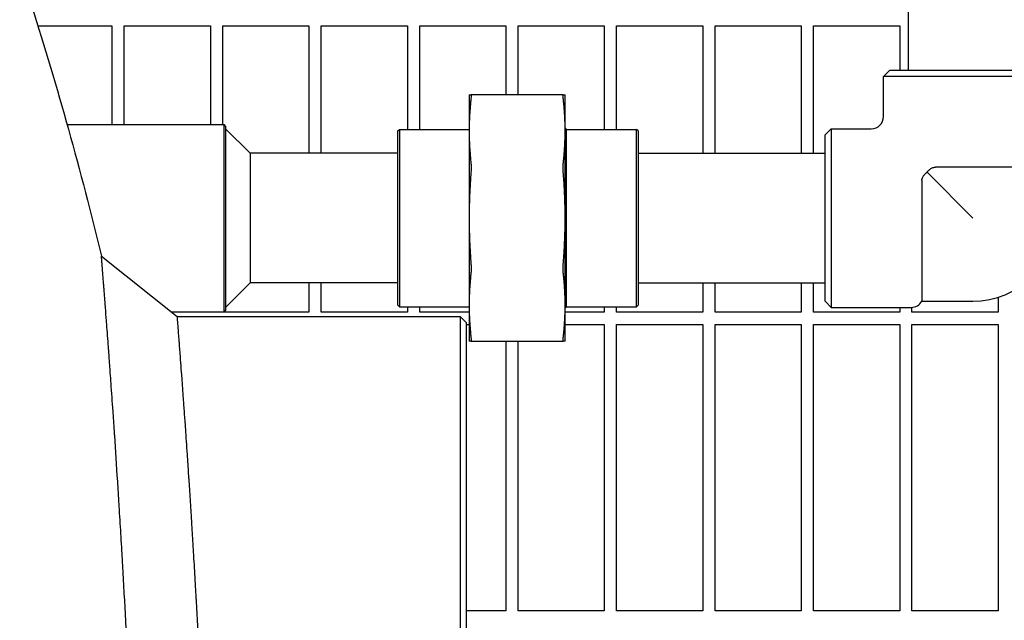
# Model space of a CAD drawing. Header units: inches. Extents: x 24 to 1128, y -69 to 748.
# Tile 644 of 656: x 763.61 to 773.61, y 625.59 to 631.68. Entities that reach past the tile are written whole.
import ezdxf

# ---------------------------------------------------------------- set-up
doc = ezdxf.new("R2010")
doc.units = ezdxf.units.IN
doc.header["$LTSCALE"] = 32
doc.header["$MEASUREMENT"] = 0
doc.layers.add('Visible (ANSI)', color=7, linetype='Continuous', lineweight=30)

msp = doc.modelspace()

# ---------------------------------------------------------------- linework, layer by layer
at = {"layer": 'Visible (ANSI)'}
for p, q in [((772.63298, 636.09353), (772.63298, 631.16853)), ((763.79511, 631.61978), (764.54813, 631.61978)), ((764.54813, 631.61978), (764.54813, 630.61853)), ((764.67313, 630.61853), (764.67313, 631.61978)), ((764.67313, 631.61978), (765.54813, 631.61978)), ((765.54813, 631.61978), (765.54813, 630.61853)), ((765.67313, 630.61853), (765.67313, 631.61978)), ((765.67313, 631.61978), (766.54813, 631.61978)), ((766.54813, 631.61978), (766.54813, 630.32603)), ((766.67313, 630.32603), (766.67313, 631.61978)), ((766.67313, 631.61978), (767.54813, 631.61978)), ((767.54813, 631.61978), (767.54813, 630.56853)), ((767.67313, 630.56853), (767.67313, 631.61978)), ((767.67313, 631.61978), (768.54813, 631.61978)), ((768.54813, 631.61978), (768.54813, 630.91853)), ((768.67313, 630.91853), (768.67313, 631.61978)), ((768.67313, 631.61978), (769.54813, 631.61978)), ((769.54813, 631.61978), (769.54813, 630.56853)), ((769.67313, 630.56853), (769.67313, 631.61978)), ((769.67313, 631.61978), (770.54813, 631.61978)), ((770.54813, 631.61978), (770.54813, 630.32603)), ((770.67313, 630.32603), (770.67313, 631.61978)), ((770.67313, 631.61978), (771.54813, 631.61978)), ((771.54813, 631.61978), (771.54813, 630.32603)), ((771.67313, 630.32603), (771.67313, 631.61978)), ((771.67313, 631.61978), (772.54813, 631.61978)), ((772.54813, 631.61978), (772.54813, 631.16853)), ((772.44673, 631.16853), (772.38423, 631.10603)), ((774.19673, 631.10603), (772.38423, 631.10603)), ((772.38423, 630.69978), (772.38423, 631.10603)), ((772.44673, 631.16853), (774.13423, 631.16853)), ((768.17548, 630.91853), (768.17548, 630.55241)), ((769.13185, 630.91853), (768.19411, 630.91853)), ((769.15048, 630.55241), (769.15048, 630.91853)), ((764.09196, 630.61853), (765.68635, 630.61853)), ((765.68635, 628.71853), (765.68635, 630.61853)), ((765.70198, 630.6029), (765.68635, 630.61853)), ((765.70198, 630.6029), (765.70198, 628.73415)), ((765.95198, 630.32603), (765.70198, 630.57603)), ((767.45198, 630.5529), (767.4676, 630.56853)), ((767.45198, 628.78415), (767.45198, 630.5529)), ((767.4676, 630.56853), (767.4676, 628.76853)), ((767.4676, 630.56853), (768.17548, 630.56853)), ((768.17548, 630.55241), (768.17548, 629.66853)), ((769.16548, 630.56853), (769.15048, 630.58353)), ((769.15048, 629.66853), (769.15048, 630.55241)), ((769.16548, 628.76853), (769.16548, 630.56853)), ((769.16548, 630.56853), (769.87485, 630.56853)), ((769.87485, 628.76853), (769.87485, 630.56853)), ((769.89048, 630.5529), (769.87485, 630.56853)), ((769.89048, 630.5529), (769.89048, 628.78415)), ((771.79048, 630.51228), (771.85298, 630.57478)), ((771.79048, 628.82478), (771.79048, 630.51228)), ((771.85298, 630.57478), (771.85298, 628.76228)), ((771.85298, 630.57478), (772.25923, 630.57478)), ((767.45198, 630.32603), (765.95198, 630.32603)), ((765.95198, 630.32603), (765.95198, 629.66853)), ((769.89048, 630.32603), (771.79048, 630.32603)), ((772.82559, 630.13341), (773.29048, 629.66853)), ((774.13423, 630.18528), (772.91015, 630.18528)), ((772.77373, 630.04885), (772.77373, 628.82478)), ((765.95198, 629.66853), (765.95198, 629.01103)), ((768.17548, 629.66853), (768.17548, 628.78465)), ((769.15048, 628.78465), (769.15048, 629.66853)), ((764.44081, 629.28056), (765.21159, 628.66853)), ((765.95198, 629.01103), (765.70198, 628.76103)), ((767.45198, 629.01103), (765.95198, 629.01103)), ((766.54813, 629.01103), (766.54813, 628.71353)), ((766.67313, 628.71353), (766.67313, 629.01103)), ((769.89048, 629.01103), (771.79048, 629.01103)), ((770.54813, 629.01103), (770.54813, 628.71353)), ((770.67313, 628.71353), (770.67313, 629.01103)), ((771.54813, 629.01103), (771.54813, 628.71353)), ((771.67313, 628.71353), (771.67313, 629.01103)), ((771.79048, 628.82478), (771.85298, 628.76228)), ((772.77373, 628.82478), (773.29048, 628.82478)), ((773.54813, 628.86508), (773.54813, 628.71353)), ((765.14862, 628.71853), (765.68635, 628.71853)), ((765.54813, 628.71353), (765.15492, 628.71353)), ((765.54813, 628.71853), (765.54813, 628.71353)), ((765.67313, 628.71353), (765.67313, 628.71853)), ((766.54813, 628.71353), (765.67313, 628.71353)), ((765.70198, 628.73415), (765.68635, 628.71853)), ((767.54813, 628.71353), (766.67313, 628.71353)), ((767.45198, 628.78415), (767.4676, 628.76853)), ((767.4676, 628.76853), (768.17548, 628.76853)), ((767.54813, 628.76853), (767.54813, 628.71353)), ((767.67313, 628.71353), (767.67313, 628.76853)), ((768.17548, 628.71353), (767.67313, 628.71353)), ((768.17548, 628.78465), (768.17548, 628.41853)), ((769.15048, 628.41853), (769.15048, 628.78465)), ((769.16548, 628.76853), (769.15048, 628.75353)), ((769.54813, 628.71353), (769.15048, 628.71353)), ((769.16548, 628.76853), (769.87485, 628.76853)), ((769.54813, 628.76853), (769.54813, 628.71353)), ((769.67313, 628.71353), (769.67313, 628.76853)), ((770.54813, 628.71353), (769.67313, 628.71353)), ((769.89048, 628.78415), (769.87485, 628.76853)), ((771.54813, 628.71353), (770.67313, 628.71353)), ((772.54813, 628.71353), (771.67313, 628.71353)), ((771.85298, 628.76228), (772.66548, 628.76228)), ((772.54813, 628.76228), (772.54813, 628.71353)), ((772.67313, 628.71353), (772.67313, 628.76251)), ((773.54813, 628.71353), (772.67313, 628.71353)), ((765.21159, 628.66853), (768.08505, 628.66853)), ((768.08505, 628.66853), (768.14755, 628.60603)), ((768.08505, 628.66844), (768.08505, 608.66853)), ((768.14755, 608.73103), (768.14755, 628.60594)), ((768.14755, 628.58853), (768.17548, 628.58853)), ((769.15048, 628.58853), (769.54813, 628.58853)), ((769.54813, 628.58853), (769.54813, 625.68228)), ((769.67313, 625.68228), (769.67313, 628.58853)), ((769.67313, 628.58853), (770.54813, 628.58853)), ((770.54813, 628.58853), (770.54813, 625.68228)), ((770.67313, 625.68228), (770.67313, 628.58853)), ((770.67313, 628.58853), (771.54813, 628.58853)), ((771.54813, 628.58853), (771.54813, 625.68228)), ((771.67313, 625.68228), (771.67313, 628.58853)), ((771.67313, 628.58853), (772.54813, 628.58853)), ((772.54813, 628.58853), (772.54813, 625.68228)), ((772.67313, 625.68228), (772.67313, 628.58853)), ((772.67313, 628.58853), (773.54813, 628.58853)), ((773.54813, 628.58853), (773.54813, 625.68228)), ((768.19411, 628.41853), (769.13185, 628.41853)), ((768.54813, 628.41853), (768.54813, 625.68228)), ((768.67313, 625.68228), (768.67313, 628.41853)), ((768.54813, 625.68228), (768.14755, 625.68228)), ((769.54813, 625.68228), (768.67313, 625.68228)), ((770.54813, 625.68228), (769.67313, 625.68228)), ((771.54813, 625.68228), (770.67313, 625.68228)), ((772.54813, 625.68228), (771.67313, 625.68228)), ((773.54813, 625.68228), (772.67313, 625.68228))]:
    msp.add_line(p, q, dxfattribs=at)
for centre, radius, end in [((772.25923, 630.69978), 0.125, 0), ((773.29048, 629.66853), 0.84375, 0), ((772.66548, 628.88728), 0.125, 330)]:
    msp.add_arc(centre, radius, 270, end, dxfattribs=at)
for points, knots in [([(752.90563, 643.41853), (753.62457, 643.41853), (754.34313, 643.30283), (755.80064, 642.83311), (756.53668, 642.46198), (758.10496, 641.38096), (758.92208, 640.61382), (760.50936, 638.69863), (761.26917, 637.52227), (762.62778, 634.87399), (763.22644, 633.40197), (763.99369, 631.00025), (764.23032, 630.1524), (764.44081, 629.28056)], [0, 0, 0, 0, 0.1597645, 0.1597645, 0.3319034, 0.3319034, 0.5428381, 0.5428381, 0.7725466, 0.7725466, 1.0022551, 1.0022551, 1.1209427, 1.1209427, 1.1209427, 1.1209427]), ([(768.19411, 630.91853), (768.19539, 630.91853), (768.19603, 630.91506), (768.19603, 630.90297), (768.19539, 630.89367), (768.19411, 630.88192)], [0.39703999, 0.39703999, 0.39703999, 0.39703999, 0.51738947, 0.51738947, 0.63773894, 0.63773894, 0.63773894, 0.63773894]), ([(769.13185, 630.88192), (769.13056, 630.89367), (769.12993, 630.90297), (769.12993, 630.91506), (769.13056, 630.91853), (769.13185, 630.91853)], [1.29972856, 1.29972856, 1.29972856, 1.29972856, 1.42007803, 1.42007803, 1.54042751, 1.54042751, 1.54042751, 1.54042751]), ([(768.19411, 630.22291), (768.19539, 630.21116), (768.19603, 630.19695), (768.19603, 630.16776), (768.19539, 630.15114), (768.19411, 630.13452)], [0.39703999, 0.39703999, 0.39703999, 0.39703999, 0.51738947, 0.51738947, 0.63773894, 0.63773894, 0.63773894, 0.63773894]), ([(769.13185, 630.13452), (769.13056, 630.15114), (769.12993, 630.16776), (769.12993, 630.19695), (769.13056, 630.21116), (769.13185, 630.22291)], [1.29972856, 1.29972856, 1.29972856, 1.29972856, 1.42007803, 1.42007803, 1.54042751, 1.54042751, 1.54042751, 1.54042751]), ([(772.77373, 630.04885), (772.77373, 630.05514), (772.77445, 630.06135), (772.77735, 630.07341), (772.77948, 630.07914), (772.7866, 630.09331), (772.79231, 630.10105), (772.80621, 630.11655), (772.81579, 630.12552), (772.82559, 630.13341)], [-0.45272505, -0.45272505, -0.45272505, -0.45272505, -0.39374992, -0.39374992, -0.33575589, -0.33575589, -0.24538773, -0.24538773, -0.14472543, -0.14472543, -0.14472543, -0.14472543]), ([(772.82559, 630.13341), (772.82745, 630.13572), (772.82933, 630.13797), (772.83639, 630.14613), (772.84383, 630.15419), (772.85952, 630.16792), (772.86745, 630.17354), (772.88937, 630.18385), (772.90106, 630.18528), (772.91015, 630.18528)], [-0.20832254, -0.20832254, -0.20832254, -0.20832254, -0.18739286, -0.18739286, -0.13036023, -0.13036023, -0.07767244, -0.07767244, 0, 0, 0, 0]), ([(764.85269, 620.79835), (764.85168, 620.86089), (764.85062, 620.92336), (764.84953, 620.98576), (764.84945, 620.99007), (764.84937, 620.99437), (764.8493, 620.99867), (764.84737, 621.10725), (764.84532, 621.21561), (764.84314, 621.32368), (764.84304, 621.32853), (764.84294, 621.33338), (764.84285, 621.33823), (764.83827, 621.56384), (764.83313, 621.78822), (764.82747, 622.01087), (764.82732, 622.01676), (764.82717, 622.02265), (764.82702, 622.02853), (764.8242, 622.13912), (764.82124, 622.24927), (764.81816, 622.35894), (764.81798, 622.36536), (764.8178, 622.37177), (764.81762, 622.37819), (764.81293, 622.54439), (764.80796, 622.70947), (764.80272, 622.8732), (764.80092, 622.9296), (764.79908, 622.9859), (764.79721, 623.04208), (764.79696, 623.0496), (764.79671, 623.05713), (764.79645, 623.06465), (764.79627, 623.07015), (764.79609, 623.07564), (764.7959, 623.08114), (764.79258, 623.18011), (764.78916, 623.27871), (764.78564, 623.37687), (764.78535, 623.38481), (764.78507, 623.39274), (764.78478, 623.40068), (764.77713, 623.61316), (764.76903, 623.82352), (764.76056, 624.03096), (764.76022, 624.03942), (764.75987, 624.04788), (764.75952, 624.05633), (764.75549, 624.15466), (764.75137, 624.25232), (764.74718, 624.34922), (764.7468, 624.35788), (764.74643, 624.36653), (764.74605, 624.37518), (764.73946, 624.52686), (764.73268, 624.67664), (764.72576, 624.82416), (764.72355, 624.87141), (764.72131, 624.91849), (764.71906, 624.96541), (764.71862, 624.9746), (764.71818, 624.9838), (764.71774, 624.99298), (764.71336, 625.08379), (764.70892, 625.17395), (764.70443, 625.26335), (764.70396, 625.27263), (764.70349, 625.2819), (764.70303, 625.29116), (764.69329, 625.48402), (764.68331, 625.67327), (764.67319, 625.85786), (764.6727, 625.86685), (764.6722, 625.87583), (764.67171, 625.88481), (764.66675, 625.97494), (764.66176, 626.06395), (764.65675, 626.15171), (764.65625, 626.16055), (764.65574, 626.16937), (764.65524, 626.17817), (764.65301, 626.21716), (764.65077, 626.25589), (764.64853, 626.29437), (764.64314, 626.38709), (764.63774, 626.47831), (764.63234, 626.56788), (764.6295, 626.61493), (764.62666, 626.66164), (764.62382, 626.70799), (764.62329, 626.71656), (764.62277, 626.72511), (764.62224, 626.73366), (764.61731, 626.81385), (764.61238, 626.89285), (764.60746, 626.9705), (764.60694, 626.97862), (764.60643, 626.98673), (764.60591, 626.99483), (764.59564, 627.15652), (764.58545, 627.31227), (764.57548, 627.46084), (764.57502, 627.46777), (764.57455, 627.47469), (764.57409, 627.48158), (764.56937, 627.55175), (764.56471, 627.6203), (764.56011, 627.6871), (764.55967, 627.69349), (764.55923, 627.69987), (764.55879, 627.70623), (764.552, 627.80478), (764.54536, 627.89948), (764.53892, 627.98999), (764.5363, 628.02678), (764.53371, 628.06297), (764.53115, 628.09855), (764.53074, 628.10426), (764.53033, 628.10995), (764.52992, 628.11563), (764.52576, 628.17342), (764.52167, 628.22954), (764.51769, 628.28385), (764.51731, 628.28907), (764.51693, 628.29428), (764.51654, 628.29947), (764.51437, 628.32906), (764.51223, 628.3581), (764.51012, 628.38658), (764.50408, 628.46803), (764.49831, 628.5448), (764.4929, 628.61608), (764.49264, 628.61954), (764.49238, 628.62298), (764.49212, 628.62641), (764.48856, 628.67328), (764.48515, 628.71779), (764.48191, 628.75987), (764.4817, 628.76258), (764.4815, 628.76527), (764.48129, 628.76796), (764.47638, 628.83167), (764.47187, 628.8897), (764.46778, 628.94183), (764.46774, 628.94235), (764.4677, 628.94287), (764.46766, 628.94339), (764.46751, 628.94533), (764.46736, 628.94727), (764.46721, 628.94919), (764.46594, 628.96531), (764.46472, 628.98088), (764.46354, 628.9959), (764.4634, 628.99765), (764.46326, 628.99939), (764.46313, 629.00112), (764.46065, 629.0326), (764.45835, 629.06158), (764.45625, 629.08797), (764.45615, 629.08932), (764.45604, 629.09066), (764.45593, 629.092), (764.45495, 629.10439), (764.45401, 629.1162), (764.45312, 629.12741), (764.45302, 629.12857), (764.45293, 629.12972), (764.45284, 629.13087), (764.45097, 629.15425), (764.44931, 629.175), (764.44787, 629.19302), (764.44781, 629.19379), (764.44774, 629.19455), (764.44768, 629.19531), (764.44699, 629.2039), (764.44635, 629.21186), (764.44577, 629.21918), (764.44572, 629.21973), (764.44568, 629.22028), (764.44563, 629.22082), (764.44441, 629.23602), (764.44342, 629.24837), (764.44266, 629.25777), (764.44264, 629.25795), (764.44263, 629.25814), (764.44261, 629.25832), (764.44224, 629.26295), (764.44192, 629.26685), (764.44167, 629.27003), (764.44166, 629.27011), (764.44165, 629.27019), (764.44165, 629.27027), (764.44112, 629.27673), (764.44085, 629.28014), (764.44082, 629.28052), (764.44082, 629.28054), (764.44082, 629.28055), (764.44082, 629.28056), (764.44081, 629.28056), (764.44081, 629.28056), (764.44081, 629.28056)], [0, 0, 0, 0, 0.00317227, 0.00317227, 0.00317227, 0.00339114, 0.00339114, 0.00339114, 0.00891205, 0.00891205, 0.00891205, 0.00915985, 0.00915985, 0.00915985, 0.02068802, 0.02068802, 0.02068802, 0.0209928, 0.0209928, 0.0209928, 0.0267209, 0.0267209, 0.0267209, 0.02705607, 0.02705607, 0.02705607, 0.03574195, 0.03574195, 0.03574195, 0.03873382, 0.03873382, 0.03873382, 0.03913463, 0.03913463, 0.03913463, 0.03942755, 0.03942755, 0.03942755, 0.04470324, 0.04470324, 0.04470324, 0.04512994, 0.04512994, 0.04512994, 0.05655954, 0.05655954, 0.05655954, 0.05702573, 0.05702573, 0.05702573, 0.06245006, 0.06245006, 0.06245006, 0.06293487, 0.06293487, 0.06293487, 0.07143847, 0.07143847, 0.07143847, 0.07416168, 0.07416168, 0.07416168, 0.07469555, 0.07469555, 0.07469555, 0.07997445, 0.07997445, 0.07997445, 0.08052233, 0.08052233, 0.08052233, 0.09193126, 0.09193126, 0.09193126, 0.09248718, 0.09248718, 0.09248718, 0.09807213, 0.09807213, 0.09807213, 0.0986342, 0.0986342, 0.0986342, 0.10112222, 0.10112222, 0.10112222, 0.10711762, 0.10711762, 0.10711762, 0.11026641, 0.11026641, 0.11026641, 0.11084874, 0.11084874, 0.11084874, 0.11631456, 0.11631456, 0.11631456, 0.11688647, 0.11688647, 0.11688647, 0.12830991, 0.12830991, 0.12830991, 0.12884267, 0.12884267, 0.12884267, 0.13426219, 0.13426219, 0.13426219, 0.13478062, 0.13478062, 0.13478062, 0.14281592, 0.14281592, 0.14281592, 0.14608145, 0.14608145, 0.14608145, 0.1466056, 0.1466056, 0.1466056, 0.15194053, 0.15194053, 0.15194053, 0.15245353, 0.15245353, 0.15245353, 0.15537882, 0.15537882, 0.15537882, 0.16374462, 0.16374462, 0.16374462, 0.1641504, 0.1641504, 0.1641504, 0.1696915, 0.1696915, 0.1696915, 0.17004813, 0.17004813, 0.17004813, 0.17850139, 0.17850139, 0.17850139, 0.17858579, 0.17858579, 0.17858579, 0.17890143, 0.17890143, 0.17890143, 0.18154173, 0.18154173, 0.18154173, 0.18184936, 0.18184936, 0.18184936, 0.18743201, 0.18743201, 0.18743201, 0.18771777, 0.18771777, 0.18771777, 0.19036529, 0.19036529, 0.19036529, 0.19063906, 0.19063906, 0.19063906, 0.19621958, 0.19621958, 0.19621958, 0.19645702, 0.19645702, 0.19645702, 0.19915143, 0.19915143, 0.19915143, 0.19935422, 0.19935422, 0.19935422, 0.20502389, 0.20502389, 0.20502389, 0.20513617, 0.20513617, 0.20513617, 0.20796343, 0.20796343, 0.20796343, 0.20803437, 0.20803437, 0.20803437, 0.21384643, 0.21384643, 0.21384643, 0.21413156, 0.21413156, 0.21413156, 0.21421458, 0.21421458, 0.21421458, 0.21421458]), ([(768.19411, 629.20254), (768.19539, 629.18592), (768.19603, 629.1693), (768.19603, 629.14011), (768.19539, 629.1259), (768.19411, 629.11415)], [0.39703999, 0.39703999, 0.39703999, 0.39703999, 0.51738947, 0.51738947, 0.63773894, 0.63773894, 0.63773894, 0.63773894]), ([(769.13185, 629.11415), (769.13056, 629.1259), (769.12993, 629.14011), (769.12993, 629.1693), (769.13056, 629.18592), (769.13185, 629.20254)], [1.29972856, 1.29972856, 1.29972856, 1.29972856, 1.42007803, 1.42007803, 1.54042751, 1.54042751, 1.54042751, 1.54042751]), ([(765.58673, 620.71012), (765.58578, 620.77), (765.58479, 620.8298), (765.58376, 620.88952), (765.58369, 620.89364), (765.58361, 620.89776), (765.58354, 620.90188), (765.58174, 621.0058), (765.57981, 621.10945), (765.57776, 621.21281), (765.57767, 621.21745), (765.57758, 621.22209), (765.57748, 621.22672), (765.57319, 621.44248), (765.56837, 621.6569), (765.56307, 621.86957), (765.56293, 621.87519), (765.56279, 621.88081), (765.56265, 621.88643), (765.56, 621.99206), (765.55723, 622.09724), (765.55435, 622.20194), (765.55418, 622.20807), (765.55401, 622.21419), (765.55384, 622.22032), (765.54945, 622.37899), (765.5448, 622.53653), (765.53989, 622.69276), (765.53821, 622.74658), (765.53649, 622.80025), (765.53474, 622.85378), (765.53451, 622.86096), (765.53427, 622.86812), (765.53404, 622.87529), (765.53387, 622.88053), (765.53369, 622.88577), (765.53352, 622.891), (765.53042, 622.98528), (765.52722, 623.07913), (765.52394, 623.17247), (765.52368, 623.18002), (765.52341, 623.18757), (765.52314, 623.19511), (765.51601, 623.39715), (765.50848, 623.59681), (765.50061, 623.79345), (765.50029, 623.80147), (765.49997, 623.80948), (765.49965, 623.81749), (765.4959, 623.91069), (765.49208, 624.00321), (765.48819, 624.09497), (765.48784, 624.10317), (765.48749, 624.11137), (765.48714, 624.11956), (765.48103, 624.2632), (765.47475, 624.40497), (765.46833, 624.54464), (765.46628, 624.58936), (765.46421, 624.63389), (765.46213, 624.67822), (765.46172, 624.68691), (765.46131, 624.69559), (765.4609, 624.70426), (765.45685, 624.79004), (765.45275, 624.87504), (765.44861, 624.9592), (765.44818, 624.96793), (765.44775, 624.97666), (765.44732, 624.98538), (765.43835, 625.1669), (765.42919, 625.34448), (765.41991, 625.51748), (765.41946, 625.52591), (765.41901, 625.53433), (765.41856, 625.54273), (765.41401, 625.6272), (765.40944, 625.71056), (765.40485, 625.79275), (765.40439, 625.80102), (765.40393, 625.80928), (765.40347, 625.81752), (765.40143, 625.85402), (765.39938, 625.89028), (765.39733, 625.92628), (765.3924, 626.01304), (765.38746, 626.09833), (765.38253, 626.18204), (765.37994, 626.22601), (765.37736, 626.26957), (765.37477, 626.31271), (765.37429, 626.32069), (765.37382, 626.32866), (765.37334, 626.33661), (765.36885, 626.41123), (765.36438, 626.48457), (765.35993, 626.55655), (765.35946, 626.56408), (765.35899, 626.5716), (765.35853, 626.5791), (765.34923, 626.72894), (765.34004, 626.87278), (765.33107, 627.00984), (765.33065, 627.01624), (765.33024, 627.02261), (765.32982, 627.02898), (765.32557, 627.0937), (765.32138, 627.15689), (765.31725, 627.21847), (765.31685, 627.22436), (765.31646, 627.23024), (765.31606, 627.2361), (765.30995, 627.32695), (765.30398, 627.41423), (765.2982, 627.49772), (765.29584, 627.53165), (765.29352, 627.56499), (765.29123, 627.5977), (765.29086, 627.60296), (765.29049, 627.60819), (765.29012, 627.61341), (765.28639, 627.66654), (765.28274, 627.71798), (765.2792, 627.76754), (765.27886, 627.7723), (765.27852, 627.77705), (765.27818, 627.78178), (765.27625, 627.80876), (765.27435, 627.83519), (765.27249, 627.86105), (765.26715, 627.93501), (765.26207, 628.00435), (765.25731, 628.06884), (765.25708, 628.07197), (765.25685, 628.07509), (765.25662, 628.07819), (765.25348, 628.1206), (765.25048, 628.16088), (765.24763, 628.19898), (765.24745, 628.20143), (765.24726, 628.20387), (765.24708, 628.2063), (765.24276, 628.26399), (765.23878, 628.31658), (765.23517, 628.36389), (765.23514, 628.36436), (765.2351, 628.36483), (765.23507, 628.3653), (765.23493, 628.36707), (765.2348, 628.36882), (765.23466, 628.37057), (765.23355, 628.38519), (765.23247, 628.39931), (765.23143, 628.4129), (765.23131, 628.41449), (765.23119, 628.41606), (765.23107, 628.41763), (765.22888, 628.44613), (765.22687, 628.47231), (765.22503, 628.49613), (765.22493, 628.49735), (765.22484, 628.49856), (765.22475, 628.49977), (765.22388, 628.51095), (765.22306, 628.52159), (765.22228, 628.5317), (765.22219, 628.53275), (765.22211, 628.53378), (765.22203, 628.53482), (765.2204, 628.55589), (765.21895, 628.57453), (765.21769, 628.59064), (765.21764, 628.59132), (765.21759, 628.592), (765.21753, 628.59268), (765.21693, 628.60035), (765.21638, 628.60745), (765.21587, 628.61396), (765.21583, 628.61445), (765.2158, 628.61493), (765.21576, 628.61542), (765.2147, 628.62893), (765.21384, 628.63986), (765.21319, 628.64822), (765.21318, 628.64838), (765.21316, 628.64855), (765.21315, 628.64871), (765.21283, 628.65283), (765.21255, 628.6563), (765.21233, 628.65913), (765.21233, 628.65921), (765.21232, 628.65928), (765.21231, 628.65935), (765.21186, 628.6651), (765.21162, 628.66815), (765.2116, 628.6685), (765.21159, 628.66851), (765.21159, 628.66852), (765.21159, 628.66853), (765.21159, 628.66853), (765.21159, 628.66853), (765.21159, 628.66853)], [0, 0, 0, 0, 0.00317227, 0.00317227, 0.00317227, 0.00339114, 0.00339114, 0.00339114, 0.00891205, 0.00891205, 0.00891205, 0.00915985, 0.00915985, 0.00915985, 0.02068802, 0.02068802, 0.02068802, 0.0209928, 0.0209928, 0.0209928, 0.0267209, 0.0267209, 0.0267209, 0.02705607, 0.02705607, 0.02705607, 0.03574195, 0.03574195, 0.03574195, 0.03873382, 0.03873382, 0.03873382, 0.03913463, 0.03913463, 0.03913463, 0.03942755, 0.03942755, 0.03942755, 0.04470324, 0.04470324, 0.04470324, 0.04512994, 0.04512994, 0.04512994, 0.05655954, 0.05655954, 0.05655954, 0.05702573, 0.05702573, 0.05702573, 0.06245006, 0.06245006, 0.06245006, 0.06293487, 0.06293487, 0.06293487, 0.07143847, 0.07143847, 0.07143847, 0.07416168, 0.07416168, 0.07416168, 0.07469555, 0.07469555, 0.07469555, 0.07997445, 0.07997445, 0.07997445, 0.08052233, 0.08052233, 0.08052233, 0.09193126, 0.09193126, 0.09193126, 0.09248718, 0.09248718, 0.09248718, 0.09807213, 0.09807213, 0.09807213, 0.0986342, 0.0986342, 0.0986342, 0.10112222, 0.10112222, 0.10112222, 0.10711762, 0.10711762, 0.10711762, 0.11026641, 0.11026641, 0.11026641, 0.11084874, 0.11084874, 0.11084874, 0.11631456, 0.11631456, 0.11631456, 0.11688647, 0.11688647, 0.11688647, 0.12830991, 0.12830991, 0.12830991, 0.12884267, 0.12884267, 0.12884267, 0.13426219, 0.13426219, 0.13426219, 0.13478062, 0.13478062, 0.13478062, 0.14281592, 0.14281592, 0.14281592, 0.14608145, 0.14608145, 0.14608145, 0.1466056, 0.1466056, 0.1466056, 0.15194053, 0.15194053, 0.15194053, 0.15245353, 0.15245353, 0.15245353, 0.15537882, 0.15537882, 0.15537882, 0.16374462, 0.16374462, 0.16374462, 0.1641504, 0.1641504, 0.1641504, 0.1696915, 0.1696915, 0.1696915, 0.17004813, 0.17004813, 0.17004813, 0.17850139, 0.17850139, 0.17850139, 0.17858579, 0.17858579, 0.17858579, 0.17890143, 0.17890143, 0.17890143, 0.18154173, 0.18154173, 0.18154173, 0.18184936, 0.18184936, 0.18184936, 0.18743201, 0.18743201, 0.18743201, 0.18771777, 0.18771777, 0.18771777, 0.19036529, 0.19036529, 0.19036529, 0.19063906, 0.19063906, 0.19063906, 0.19621958, 0.19621958, 0.19621958, 0.19645702, 0.19645702, 0.19645702, 0.19915143, 0.19915143, 0.19915143, 0.19935422, 0.19935422, 0.19935422, 0.20502389, 0.20502389, 0.20502389, 0.20513617, 0.20513617, 0.20513617, 0.20796343, 0.20796343, 0.20796343, 0.20803437, 0.20803437, 0.20803437, 0.21384643, 0.21384643, 0.21384643, 0.21413156, 0.21413156, 0.21413156, 0.21421466, 0.21421466, 0.21421466, 0.21421466]), ([(768.19411, 628.45514), (768.19539, 628.44339), (768.19603, 628.43409), (768.19603, 628.422), (768.19539, 628.41853), (768.19411, 628.41853)], [0.39703999, 0.39703999, 0.39703999, 0.39703999, 0.51738947, 0.51738947, 0.63773894, 0.63773894, 0.63773894, 0.63773894]), ([(769.13185, 628.41853), (769.13056, 628.41853), (769.12993, 628.422), (769.12993, 628.43409), (769.13056, 628.44339), (769.13185, 628.45514)], [1.29972856, 1.29972856, 1.29972856, 1.29972856, 1.42007803, 1.42007803, 1.54042751, 1.54042751, 1.54042751, 1.54042751])]:
    msp.add_open_spline(points, degree=3, knots=knots, dxfattribs=at)
for points, weights in [([(768.17548, 630.91853), (768.17548, 630.91853), (768.19411, 630.91853)], [1, 1.05512060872, 1.07707509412]), ([(769.13185, 630.91853), (769.15048, 630.91853), (769.15048, 630.91853)], [1.07707509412, 1.05512060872, 1]), ([(768.19411, 630.88192), (768.17548, 630.71181), (768.17548, 630.55241)], [1.07707509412, 1.05512060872, 1]), ([(769.15048, 630.55241), (769.15048, 630.71181), (769.13185, 630.88192)], [1, 1.05512060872, 1.07707509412]), ([(768.17548, 630.55241), (768.17548, 630.39302), (768.19411, 630.22291)], [1, 1.05512060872, 1.07707509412]), ([(769.13185, 630.22291), (769.15048, 630.39302), (769.15048, 630.55241)], [1.07707509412, 1.05512060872, 1]), ([(768.19411, 630.13452), (768.17548, 629.89395), (768.17548, 629.66853)], [1.07707509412, 1.05512060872, 1]), ([(769.15048, 629.66853), (769.15048, 629.89395), (769.13185, 630.13452)], [1, 1.05512060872, 1.07707509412]), ([(768.17548, 629.66853), (768.17548, 629.44311), (768.19411, 629.20254)], [1, 1.05512060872, 1.07707509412]), ([(769.13185, 629.20254), (769.15048, 629.44311), (769.15048, 629.66853)], [1.07707509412, 1.05512060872, 1]), ([(768.19411, 629.11415), (768.17548, 628.94404), (768.17548, 628.78465)], [1.07707509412, 1.05512060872, 1]), ([(769.15048, 628.78465), (769.15048, 628.94404), (769.13185, 629.11415)], [1, 1.05512060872, 1.07707509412]), ([(768.17548, 628.78465), (768.17548, 628.62525), (768.19411, 628.45514)], [1, 1.05512060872, 1.07707509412]), ([(769.13185, 628.45514), (769.15048, 628.62525), (769.15048, 628.78465)], [1.07707509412, 1.05512060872, 1]), ([(768.19411, 628.41853), (768.17548, 628.41853), (768.17548, 628.41853)], [1.07707509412, 1.05512060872, 1]), ([(769.15048, 628.41853), (769.15048, 628.41853), (769.13185, 628.41853)], [1, 1.05512060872, 1.07707509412])]:
    msp.add_rational_spline(points, weights, degree=2, dxfattribs=at)

doc.saveas('drawing.dxf')
